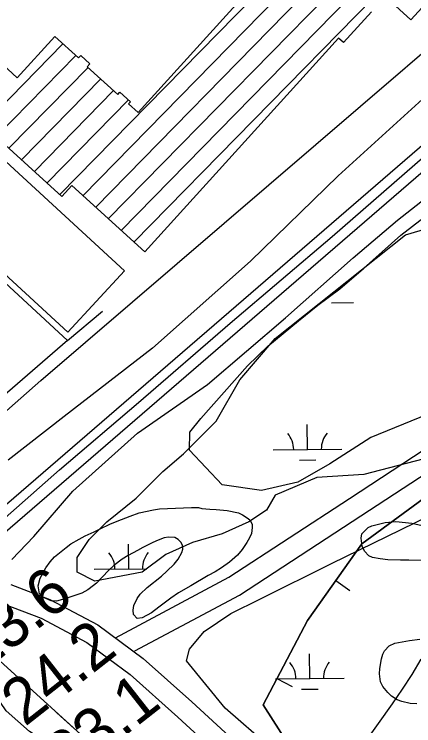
# Model space of a CAD drawing. Extents: x 3625074 to 3663148, y 511451 to 537151.
# Drawn here: x 3643476 to 3644057, y 524015 to 525048 of the extents above; entities that cross this region are included whole.
import ezdxf

# ---------------------------------------------------------------- set-up
doc = ezdxf.new("R2010")
doc.units = 0
for name, color, linetype in [('V-BLDG-OTLN', 7, 'Continuous'), ('V-BORW-LINE', 7, 'Continuous'), ('V-LEVE-TOET', 7, 'Continuous'), ('V-RIVR-RANG', 7, 'Continuous'), ('V-ROAD-CNTR', 7, 'Continuous'), ('V-SITE-VEGE', 7, 'Continuous'), ('V-SURV-LINE', 7, 'Continuous'), ('V-TOPO-MINR', 7, 'Continuous'), ('V-TOPO-SHOR', 7, 'Continuous'), ('V-UTIL-LINE', 7, 'Continuous'), ('V-WETL-SWMP', 7, 'Continuous')]:
    doc.layers.add(name, color=color, linetype=linetype)

msp = doc.modelspace()

# ---------------------------------------------------------------- linework, layer by layer
at = {"layer": 'V-BLDG-OTLN'}
for p, q in [((3643542.5, 524786.4), (3643904.9, 525156.1)), ((3643575.8, 524784.6), (3643923.4, 525139.3)), ((3643594.3, 524767.8), (3643941.9, 525122.5)), ((3643612.8, 524751), (3643960.5, 525105.7)), ((3643631.4, 524734.2), (3643979, 525088.9)), ((3643649.9, 524717.4), (3643997.5, 525072.1)), ((3643431.3, 524887.3), (3643547, 525005.3)), ((3643449.9, 524870.5), (3643565.5, 524988.4)), ((3643468.4, 524853.7), (3643583.4, 524971)), ((3643486.9, 524836.8), (3643601.9, 524954.2)), ((3643505.5, 524820), (3643620.4, 524937.3)), ((3643524, 524803.2), (3643642.2, 524923.8))]:
    msp.add_line(p, q, dxfattribs=at)
for points in [[(3643952.9, 525228.7), (3644039.1, 525149.8), (3644053.2, 525165.2), (3644073.8, 525146.4), (3644060.1, 525131.4), (3644101.4, 525093.6), (3644052.4, 525040.1), (3643904.4, 525175.6)], [(3643554.2, 524586.4), (3643325.7, 524796.3), (3643339.1, 524810.9), (3643337, 524812.9), (3643352.4, 524829.7), (3643383.1, 524801.4), (3643433.9, 524856.7), (3643442.6, 524848.7), (3643445.2, 524851.5), (3643636.3, 524675.8)]]:
    msp.add_lwpolyline(points, close=True, dxfattribs=at)
for points in [[(3643439.1, 524993.6), (3643480.6, 524956), (3643535.1, 525016), (3643569.7, 524984.7), (3643572.9, 524988.2), (3643586.2, 524976.2), (3643582.3, 524971.9), (3643626.6, 524931.8), (3643629.7, 524935.1), (3643645, 524921.2), (3643642.3, 524918.2), (3643656.2, 524905.6), (3643893.2, 525166.8)], [(3643995.1, 525051.7), (3643954.6, 525007.1), (3643947.4, 525013.6), (3643665.7, 524703.1), (3643559.6, 524799.3), (3643545.5, 524783.7), (3643354.7, 524956.8)]]:
    msp.add_lwpolyline(points, dxfattribs=at)
at = {"layer": 'V-BORW-LINE'}
for p, q in [((3643943.4, 524226.2), (3643963.8, 524211.8)), ((3643857.9, 524083.6), (3643880.1, 524072))]:
    msp.add_line(p, q, dxfattribs=at)
for points in [[(3644341.7, 524048.2), (3644276.5, 524000), (3644192.2, 523939.5), (3644098.2, 523866), (3644014.4, 523799.5), (3643974.9, 523847.1), (3643908.2, 523935.7), (3643838, 524045.6), (3643902.2, 524168.2), (3643981.2, 524279.5), (3644094.2, 524362.2), (3644197.8, 524425.8), (3644292.5, 524480.3), (3644346.7, 524484.6), (3644392.4, 524441.4), (3644436.3, 524385.4), (3644494.4, 524295.8), (3644523.7, 524231.6), (3644519.3, 524154.1), (3644479.5, 524130.4), (3644394.4, 524079.1), (3644345.2, 524049)], [(3644345.2, 524049), (3644394.4, 524079.1), (3644479.5, 524130.4), (3644519.3, 524154.1), (3644523.7, 524231.6), (3644494.4, 524295.8), (3644436.3, 524385.4), (3644392.4, 524441.4), (3644346.7, 524484.6), (3644292.5, 524480.3), (3644197.8, 524425.8), (3644094.2, 524362.2), (3643981.2, 524279.5), (3643902.2, 524168.2), (3643838, 524045.6), (3643908.2, 523935.7), (3643974.9, 523847.1), (3644014.4, 523799.5), (3644098.2, 523866), (3644192.2, 523939.5), (3644276.5, 524000), (3644341.7, 524048.2)]]:
    msp.add_lwpolyline(points, dxfattribs=at)
at = {"layer": 'V-LEVE-TOET'}
for points in [[(3643472.5, 524256.5), (3643504.8, 524290.1), (3643561.3, 524356), (3643655.3, 524440.1), (3643756.9, 524510.4), (3643870.5, 524607.6), (3643968.6, 524694.7), (3644032.8, 524749.2), (3644087.1, 524791.8), (3644145.8, 524852), (3644220.2, 524924.6), (3644325.9, 525026.1), (3644445.6, 525137.5)], [(3644280.1, 525120.9), (3644162.3, 525018.2), (3644074.7, 524929.9), (3643946.8, 524813.8), (3643819.6, 524689.7), (3643677, 524563.6), (3643548.9, 524464.4), (3643467.5, 524400.8)]]:
    msp.add_lwpolyline(points, dxfattribs=at)
at = {"layer": 'V-ROAD-CNTR'}
for points in [[(3641531.3, 522821.3), (3641851.4, 523101.1), (3642546.6, 523684.6), (3643178.2, 524219.8), (3643515, 524516.6), (3644577.1, 525427.6), (3644649.7, 525493.9)], [(3643449.8, 524305.7), (3643542.1, 524386.6), (3643656.5, 524484.6), (3643790, 524599.7), (3643938.1, 524725.6), (3644073.2, 524843.1), (3644207.4, 524956.6), (3644320.3, 525054.6)], [(3643623.1, 524142.9), (3643787.9, 524230.7), (3643963.3, 524345.3), (3644133.9, 524456.7), (3644263.3, 524538.6), (3644321.3, 524577.2)], [(3643651.2, 524123.9), (3643803.2, 524204.9), (3643979.7, 524320.2), (3644150.1, 524431.5), (3644279.6, 524513.4), (3644343.9, 524556.1)], [(3643471.1, 524220.3), (3643527.7, 524198.5), (3643597.6, 524161.7), (3643663.5, 524113), (3643734.1, 524049.8), (3643794.7, 523994.2)], [(3643459.1, 524192.8), (3643515.3, 524171.2), (3643581.6, 524136.3), (3643644.5, 524089.7), (3643714, 524027.5), (3643773.8, 523972.7)], [(3644050.4, 523488.7), (3644047.7, 523519.8), (3644032.9, 523572.7), (3643994.4, 523644.6), (3643947.3, 523717.9), (3643900.6, 523780.1), (3643846.4, 523822.7), (3643784.9, 523840.3), (3643739.8, 523832.8), (3643714.1, 523819.5), (3643705.3, 523816.7), (3643693.5, 523816.9), (3643681.2, 523823), (3643649, 523852.8), (3643597.4, 523926), (3643543.7, 523976.8), (3643498.5, 524006.9), (3643464.4, 524036.8), (3643437.4, 524076), (3643417.6, 524124.4), (3643393.9, 524168)]]:
    msp.add_lwpolyline(points, dxfattribs=at)
at = {"layer": 'V-SITE-VEGE'}
for points in [[(3644076.2, 524466.9), (3643994.1, 524433.8), (3643934.8, 524395.7), (3643888.4, 524368.9), (3643835.6, 524356.6), (3643778.1, 524365.1), (3643730.7, 524415.2), (3643731.5, 524441.2), (3643747.4, 524461.4), (3643815.3, 524537.9), (3643844.7, 524566.2), (3643889.2, 524603.2), (3643917.4, 524625.7), (3643949.4, 524649.7), (3643983.6, 524678.9), (3644038, 524727.2), (3644082.4, 524762)], [(3644069.3, 524255), (3644049.7, 524255.6), (3644037.2, 524255.6), (3644018.9, 524256.1), (3644007.9, 524257.4), (3643996.8, 524259.7), (3643991.3, 524262.1), (3643985, 524268.5), (3643981.9, 524275.8), (3643980.3, 524287.6), (3643981.4, 524293.8), (3643990.5, 524303), (3643995.8, 524305.5), (3644015.3, 524310.5), (3644030.7, 524311.7), (3644053.8, 524309.4), (3644068.7, 524305.7)], [(3644061.1, 524047.1), (3644051.6, 524047.6), (3644039.3, 524050.3), (3644032.5, 524052.8), (3644024.4, 524058.2), (3644019, 524063.3), (3644011.8, 524072.3), (3644008.4, 524078.9), (3644006.7, 524090.4), (3644007.3, 524098.3), (3644009.6, 524112.3), (3644011.8, 524119.1), (3644014.2, 524124.2), (3644021, 524131.2), (3644029.2, 524135.2), (3644050.3, 524139.2), (3644065.4, 524141.1)]]:
    msp.add_lwpolyline(points, dxfattribs=at)
msp.add_lwpolyline([(3643687, 524330.3), (3643733.8, 524332.2), (3643743.9, 524331.9), (3643748.8, 524330.8), (3643760.5, 524329.5), (3643769.7, 524329.2), (3643785.6, 524327.8), (3643801.9, 524324.1), (3643807.7, 524321.6), (3643814.4, 524317.2), (3643818.3, 524314.1), (3643821.7, 524307.8), (3643821.9, 524303.2), (3643821, 524294.4), (3643817.9, 524288), (3643814.1, 524281.2), (3643807.2, 524271.3), (3643800.5, 524262.7), (3643788.7, 524252.9), (3643777.1, 524244.4), (3643768.1, 524238.7), (3643758.1, 524233.5), (3643732.9, 524218.5), (3643714.9, 524208.2), (3643703.6, 524200.4), (3643686.2, 524187.5), (3643675.5, 524179.3), (3643661.9, 524171.8), (3643654.7, 524171), (3643649.3, 524176.7), (3643648.8, 524183), (3643650, 524189.8), (3643654.9, 524199.8), (3643659.3, 524206.2), (3643669.4, 524216), (3643690.1, 524232.5), (3643697.8, 524239.4), (3643708.3, 524249.9), (3643714.3, 524257.3), (3643719.8, 524266.9), (3643721.3, 524271.4), (3643720.5, 524277.4), (3643718.3, 524281.7), (3643714.2, 524285.4), (3643709.7, 524288.4), (3643700.5, 524289), (3643694, 524287.9), (3643682.7, 524283.7), (3643675.4, 524280.3), (3643663.2, 524274.1), (3643655.2, 524269.7), (3643641.9, 524262.3), (3643632.9, 524257), (3643620.9, 524247.8), (3643613.2, 524240.8), (3643595.7, 524222.4), (3643591.3, 524218.6), (3643583.3, 524212.6), (3643574.3, 524207.6), (3643549.6, 524199.5), (3643537.4, 524196.3), (3643529.6, 524196.8), (3643517.6, 524201.7), (3643512.9, 524206.8), (3643510.9, 524218.3), (3643513.8, 524229.3), (3643522.1, 524244.7), (3643528.6, 524253.4), (3643534.7, 524260.4), (3643551.4, 524274), (3643558.4, 524279.3), (3643570.7, 524285.9), (3643579.3, 524290.8), (3643592.2, 524296.7), (3643600.9, 524301.3), (3643615.1, 524307.8), (3643625.7, 524312.4), (3643644.5, 524319.7), (3643657.7, 524324.2), (3643678.5, 524328.9)], close=True, dxfattribs=at)
at = {"layer": 'V-SURV-LINE'}
for points in [[(3642946.2, 523889.8), (3644885, 525562.9)], [(3644904.6, 525540.2), (3642965.8, 523867.1)]]:
    msp.add_lwpolyline(points, dxfattribs=at)
at = {"layer": 'V-TOPO-MINR'}
msp.add_lwpolyline([(3644067, 524111.7), (3644053.8, 524089.7), (3644039.8, 524068.2), (3644025.3, 524047), (3643916.1, 523894)], dxfattribs=at)
at = {"layer": 'V-TOPO-SHOR'}
msp.add_line((3643553.4, 524574.5), (3643343.7, 524393.6), dxfattribs=at)
msp.add_lwpolyline([(3642937.3, 525126.2), (3642999, 525080.5), (3643403.9, 524712.3), (3643553.4, 524574.5), (3643604.2, 524617.3)], dxfattribs=at)
at = {"layer": 'V-UTIL-LINE'}
for points in [[(3646463.5, 521294.4), (3643690.2, 523896.2), (3642430.9, 525039.6), (3641157.8, 526208.7), (3640560, 526745.2), (3640328.9, 527487.9), (3640092.7, 528208), (3639626.2, 529640.2), (3639138.7, 531125.2), (3638954.8, 531677)], [(3643508.6, 524061.1), (3643483.4, 524083.9)], [(3643563.4, 524011.3), (3643538.2, 524034.2)]]:
    msp.add_lwpolyline(points, dxfattribs=at)
at = {"layer": 'V-WETL-SWMP'}
for p, q in [((3643920.4, 524629.2), (3643921.3, 524629.2)), ((3643937.3, 524629.3), (3643969.3, 524629.7)), ((3643902.2, 524416.4), (3643901.9, 524452.4)), ((3643852.2, 524415.9), (3643952.2, 524416.9)), ((3643890.4, 524400.8), (3643914.4, 524401.1)), ((3643642.5, 524242.9), (3643642.2, 524278.9)), ((3643592.5, 524242.4), (3643668.9, 524243.2)), ((3643905.6, 524083.7), (3643905.2, 524119.7)), ((3643855.6, 524083.2), (3643955.6, 524084.2)), ((3643893.7, 524068.2), (3643917.7, 524068.4))]:
    msp.add_line(p, q, dxfattribs=at)
for points in [[(3644083.1, 524405.7), (3643984.3, 524379.9), (3643915.6, 524375.6), (3643855.4, 524349.8), (3643842.5, 524328.4), (3643816.8, 524311.2), (3643778.1, 524294), (3643735.2, 524281.1), (3643696.5, 524263.9), (3643662.1, 524238.2), (3643593.4, 524225.3), (3643567.6, 524238.2), (3643567.6, 524259.6), (3643584.8, 524285.4), (3643610.6, 524311.2), (3643653.5, 524345.5), (3643692.2, 524384.2), (3643722.3, 524410), (3643769.5, 524457.2), (3643803.9, 524517.4), (3643855.4, 524577.5), (3644044.4, 524727.8), (3644087.4, 524740.7)], [(3643846.8, 523984.7), (3643782.4, 524040.6), (3643726.6, 524109.3), (3643730.9, 524126.5), (3643752.3, 524152.2), (3643791, 524178), (3643834, 524199.5), (3643937, 524251), (3644078.8, 524319.8)]]:
    msp.add_lwpolyline(points, dxfattribs=at)
for centre, start, end in [((3643847, 524416.3), 359.8032, 41.3469), ((3643957.5, 524417.4), 139.8032, 181.3468), ((3643587.3, 524242.9), 359.8032, 41.3469), ((3643697.8, 524244), 139.8032, 181.3468), ((3643850.3, 524083.6), 359.8032, 41.3469), ((3643960.8, 524084.7), 139.8032, 181.3468)]:
    msp.add_arc(centre, 35.2, start, end, dxfattribs=at)

# ---------------------------------------------------------------- texts
at = {"layer": 'V-RIVR-RANG'}
for s, p in [('23.6', (3643428.1, 524090.3)), ('24.2', (3643491.5, 524013)), ('23.1', (3643555.4, 523936))]:
    msp.add_text(s, height=67, rotation=38.1583, dxfattribs=at).set_placement(p)

doc.saveas('drawing.dxf')
